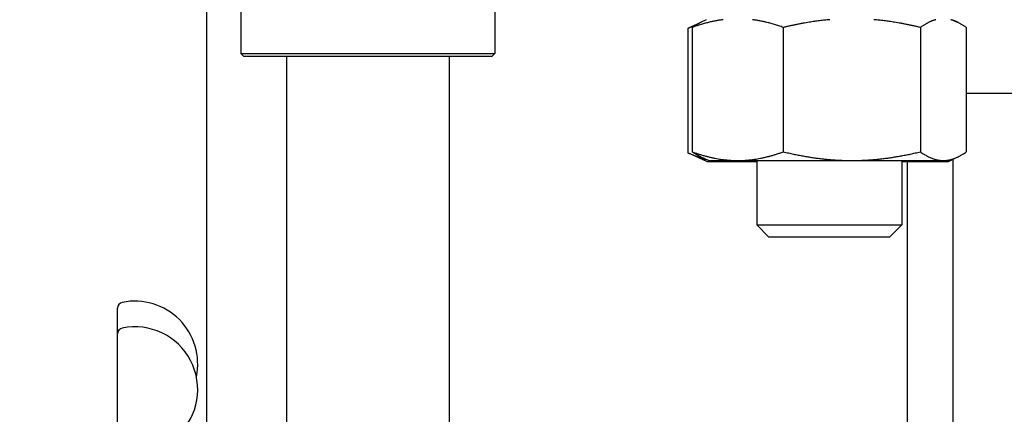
# Model space of a CAD drawing. Header units: inches. Extents: x 5 to 1128, y -85 to 748.
# Tile 361 of 656: x 440.86 to 445.95, y 687.52 to 689.56. Entities that reach past the tile are written whole.
import ezdxf

# ---------------------------------------------------------------- set-up
doc = ezdxf.new("R2010")
doc.units = ezdxf.units.IN
doc.header["$LTSCALE"] = 32
doc.header["$MEASUREMENT"] = 0
doc.layers.add('Dimension (ANSI)', color=7, linetype='Continuous', lineweight=25)
doc.layers.add('Visible (ANSI)', color=7, linetype='Continuous', lineweight=30)
doc.styles.add('Note Text (ANSI)', font='tahoma.ttf')
doc.dimstyles.new('SB Fraction-16 (ANSI)', dxfattribs={"dimscale": 32, "dimtxt": 0.125, "dimasz": 0.098425, "dimexe": 0.125, "dimexo": 0.0625, "dimgap": 0.031496, "dimtad": 0, "dimtih": 1, "dimtoh": 1, "dimdec": 4, "dimrnd": 1e-08, "dimzin": 0, "dimdsep": 46, "dimlunit": 5, "dimtxsty": 'Note Text (ANSI)', "dimcen": 0.09, "dimdle": 0.393701, "dimclrd": 256, "dimclre": 256, "dimclrt": 256, "dimadec": 0, "dimazin": 3, "dimtfac": 0.96, "dimtofl": 0, "dimtmove": 0, "dimatfit": 3, "dimfxl": 1, "dimfrac": 2, "dimtolj": 1, "dimtzin": 12, "dimlwd": -1, "dimlwe": -1, "dimarcsym": 0})

# ---------------------------------------------------------------- blocks, each defined once
blk = doc.blocks.new('*D19')
at = {"layer": 'Defpoints', "color": 0, "transparency": 16777216}
for p in [(455.7806, 700.4398), (292.0011, 552.4398), (455.7806, 552.4398)]:
    blk.add_point(p, dxfattribs=at)
at = {"layer": 'Dimension (ANSI)', "transparency": 16777216}
for p, q in [((453.7806, 700.4398), (288.0011, 700.4398)), ((292.0011, 697.2902), (292.0011, 636.039)), ((292.0011, 555.5894), (292.0011, 629.8406)), ((453.7806, 552.4398), (288.0011, 552.4398))]:
    blk.add_line(p, q, dxfattribs=at)
for points in [[(291.4762, 697.2902), (292.526, 697.2902), (292.0011, 700.4398)], [(291.4762, 555.5894), (292.526, 555.5894), (292.0011, 552.4398)]]:
    blk.add_solid(points, dxfattribs=at)
at = {"layer": 'Dimension (ANSI)', "transparency": 16777216, "insert": (287.899, 635.0311), "char_height": 4, "attachment_point": 1, "style": 'Note Text (ANSI)'}
blk.add_mtext('\\A1;148', dxfattribs=at)

msp = doc.modelspace()

# ---------------------------------------------------------------- linework, layer by layer
at = {"layer": 'Visible (ANSI)'}
for p, q in [((441.82542, 681.6034), (441.82542, 690.57974)), ((442.00167, 690.11904), (442.00167, 689.38467)), ((443.31417, 690.11904), (443.31417, 689.38467)), ((444.36491, 689.53774), (444.3139, 689.51395)), ((444.40871, 689.55904), (444.38256, 689.54685)), ((445.68015, 689.55904), (445.7063, 689.54685)), ((444.3139, 689.51395), (444.3139, 688.87013)), ((444.33549, 689.51895), (444.33549, 688.87513)), ((444.80691, 689.51895), (444.80691, 688.87513)), ((445.51585, 689.51895), (445.51585, 688.87513)), ((445.75337, 689.51895), (445.75337, 688.87513)), ((442.00167, 689.38467), (443.31417, 689.38467)), ((442.01729, 689.36904), (442.00167, 689.38467)), ((443.29854, 689.36904), (443.31417, 689.38467)), ((443.29854, 689.36904), (442.01729, 689.36904)), ((442.23792, 689.36904), (442.23792, 604.00428)), ((443.07792, 689.36904), (443.07792, 604.00428)), ((445.75337, 689.17904), (447.54493, 689.17904)), ((444.41059, 688.82504), (444.3139, 688.87013)), ((444.41943, 688.83004), (444.38256, 688.84723)), ((444.41059, 688.82504), (444.49432, 688.82504)), ((444.41943, 688.83004), (444.5712, 688.83004)), ((444.49432, 688.82504), (444.66943, 688.82504)), ((444.5712, 688.83004), (445.16138, 688.83004)), ((444.66943, 688.83004), (444.66943, 688.49654)), ((445.16138, 688.83004), (445.63461, 688.83004)), ((445.41943, 688.83004), (445.41943, 688.49654)), ((445.41943, 688.82504), (445.57686, 688.82504)), ((445.44792, 688.82504), (445.44792, 687.36279)), ((445.57686, 688.82504), (445.66059, 688.82504)), ((445.63461, 688.83004), (445.66943, 688.83004)), ((445.66059, 688.82504), (445.68542, 688.83662)), ((445.66943, 688.83004), (445.7063, 688.84723)), ((445.68542, 671.58779), (445.68542, 688.8375)), ((444.66943, 688.49654), (445.41943, 688.49654)), ((444.73193, 688.43404), (444.66943, 688.49654)), ((445.35693, 688.43404), (445.41943, 688.49654)), ((445.35693, 688.43404), (444.73193, 688.43404)), ((441.36292, 687.93229), (441.36292, 688.06511)), ((441.36292, 687.44656), (441.36292, 687.93229))]:
    msp.add_line(p, q, dxfattribs=at)
for centre, radius, start, end in [((441.39417, 688.06511), 0.03125, 101.53696, 180), ((441.45292, 687.77729), 0.325, 348.2093, 101.53696), ((441.39417, 687.93229), 0.03125, 101.53696, 180), ((441.45292, 687.64447), 0.325, 313.44984, 101.53696)]:
    msp.add_arc(centre, radius, start, end, dxfattribs=at)
for points, weights in [([(444.49525, 689.55904), (444.42043, 689.54927), (444.33549, 689.51895)], [1.01693131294, 1.02520879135, 1]), ([(444.33549, 689.51895), (444.36004, 689.53635), (444.38256, 689.54685)], [1, 1.01430807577, 1.01782854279]), ([(444.80691, 689.51895), (444.72197, 689.54927), (444.64715, 689.55904)], [1, 1.02520879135, 1.01693131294]), ([(445.04717, 689.55904), (444.93465, 689.54927), (444.80691, 689.51895)], [1.01693131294, 1.02520879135, 1]), ([(445.51585, 689.51895), (445.38811, 689.54927), (445.27559, 689.55904)], [1, 1.02520879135, 1.01693131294]), ([(445.59634, 689.55904), (445.55865, 689.54927), (445.51585, 689.51895)], [1.01693131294, 1.02520879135, 1]), ([(445.75337, 689.51895), (445.71057, 689.54927), (445.67287, 689.55904)], [1, 1.02520879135, 1.01693131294]), ([(444.35289, 689.53058), (444.33389, 689.52328), (444.3139, 689.51395)], [1.01217764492, 1.00761774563, 1]), ([(444.33549, 688.87513), (444.46181, 688.83004), (444.5712, 688.83004)], [1, 1.0379548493, 1]), ([(444.38256, 688.84723), (444.36004, 688.85773), (444.33549, 688.87513)], [1.01782854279, 1.01430807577, 1]), ([(444.5712, 688.83004), (444.68059, 688.83004), (444.80691, 688.87513)], [1, 1.0379548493, 1]), ([(444.80691, 688.87513), (444.99687, 688.83004), (445.16138, 688.83004)], [1, 1.0379548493, 1]), ([(445.16138, 688.83004), (445.32589, 688.83004), (445.51585, 688.87513)], [1, 1.0379548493, 1]), ([(445.51585, 688.87513), (445.57949, 688.83004), (445.63461, 688.83004)], [1, 1.0379548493, 1]), ([(445.63461, 688.83004), (445.68973, 688.83004), (445.75337, 688.87513)], [1, 1.0379548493, 1]), ([(444.3139, 688.87013), (444.36198, 688.84771), (444.40527, 688.83664)], [1, 1.01851774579, 1.01896629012]), ([(444.43619, 688.83004), (444.4655, 688.82504), (444.49432, 688.82504)], [1.01693131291, 1.01274605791, 1]), ([(444.49432, 688.82504), (444.52314, 688.82504), (444.55246, 688.83004)], [1, 1.01274605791, 1.01693131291]), ([(445.51872, 688.83004), (445.54804, 688.82504), (445.57686, 688.82504)], [1.01693131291, 1.01274605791, 1]), ([(445.57686, 688.82504), (445.60568, 688.82504), (445.63499, 688.83004)], [1, 1.01274605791, 1.01693131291])]:
    msp.add_rational_spline(points, weights, degree=2, dxfattribs=at)

# ---------------------------------------------------------------- dimensions: what is measured, and where the dimension line sits
at = {"layer": 'Dimension (ANSI)'}
dim = msp.add_linear_dim(base=(292.00111, 552.43978), p1=(455.78063, 700.43978), p2=(455.78063, 552.43978), angle=90, dimstyle='SB Fraction-16 (ANSI)', override={"dimgap": 0.031496, "dimdec": 4, "dimtol": 0, "dimlim": 0, "dimtp": 0, "dimtm": 0, "dimtdec": 2, "dimatfit": 1}, dxfattribs=at)
dim.commit()
dim.dimension.update_dxf_attribs({"geometry": '*D19', "text_midpoint": (292.00111, 632.93978), "dimtype": 160})

doc.saveas('drawing.dxf')
